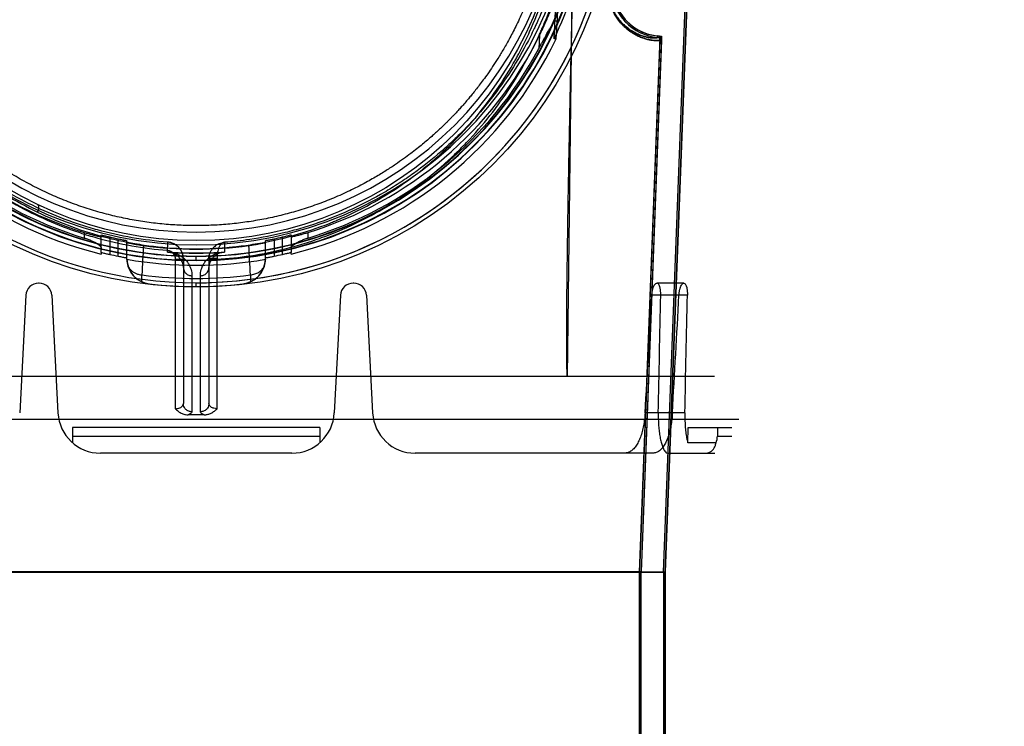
# Model space of a CAD drawing. Header units: millimetres. Extents: x 0 to 297, y 0 to 210.
# Tile 367 of 438: x 240.461 to 241.156, y 158.427 to 158.926. Entities that reach past the tile are written whole.
import ezdxf

# ---------------------------------------------------------------- set-up
doc = ezdxf.new("R2010")
doc.units = ezdxf.units.MM
doc.header["$LTSCALE"] = 16.335
doc.layers.get('0').update_dxf_attribs({"linetype": 'CONTINUOUS'})
for name, color, linetype in [('AXES_REF', 7, 'CONTINUOUS'), ('INTFCLR_1', 7, 'CONTINUOUS'), ('INTFCLR_144815', 7, 'CONTINUOUS'), ('INTFCLR_72935', 7, 'CONTINUOUS')]:
    doc.layers.add(name, color=color, linetype=linetype)

msp = doc.modelspace()

# ---------------------------------------------------------------- linework, layer by layer
at = {"color": 7, "linetype": 'Continuous'}
for radius in [5.8175, 5.817, 5.77975]:
    msp.add_circle((241.49791, 154.83398), radius, dxfattribs=at)
msp.add_arc((241.49791, 154.83398), 5.76, 278.277129, 261.722871, dxfattribs=at)
at = {"layer": 'AXES_REF', "color": 7, "linetype": 'Continuous'}
msp.add_arc((241.49791, 154.83398), 5.892, 113.082666, 66.917334, dxfattribs=at)
at = {"layer": 'AXES_REF', "color": 9, "linetype": 'Continuous'}
msp.add_arc((241.49791, 154.83398), 5.30671, 94.41181, 85.58819, dxfattribs=at)
at = {"layer": 'INTFCLR_1', "color": 6, "linetype": 'Continuous'}
for p, q in [((240.91562, 158.53599), (240.94676, 159.35108)), ((240.91667, 158.53597), (240.94781, 159.35102)), ((240.91301, 158.91161), (240.89867, 158.53631)), ((240.91407, 158.91157), (240.89973, 158.53629)), ((240.91301, 158.91161), (240.91301, 158.91168)), ((240.91667, 158.53597), (240.25481, 158.53597)), ((240.89973, 158.5363), (240.27175, 158.5363)), ((240.89867, 158.53631), (240.89867, 158.19542)), ((240.89973, 158.19542), (240.89973, 158.5363)), ((240.91562, 158.53598), (240.91562, 156.93397)), ((240.91667, 158.53597), (240.91667, 156.93397))]:
    msp.add_line(p, q, dxfattribs=at)
at = {"layer": 'INTFCLR_1', "color": 9, "linetype": 'Continuous'}
for p, q in [((240.91146, 158.91452), (240.91137, 158.91347)), ((240.91301, 158.91161), (240.91407, 158.91157))]:
    msp.add_line(p, q, dxfattribs=at)
msp.add_circle((240.58574, 159.02798), 0.258, dxfattribs=at)
at = {"layer": 'INTFCLR_1', "color": 6, "linetype": 'Continuous'}
for centre, radius, start, end in [((240.91447, 158.94902), 0.03569, 177.81203, 265.01982), ((240.91447, 158.94902), 0.03463, 177.81203, 265.01988), ((240.91121, 158.91168), 0.0018, 0, 85.01552), ((240.91121, 158.91168), 0.00286, 357.80946, 85.01552)]:
    msp.add_arc(centre, radius, start, end, dxfattribs=at)
at = {"layer": 'INTFCLR_1', "color": 9, "linetype": 'Continuous'}
for points, knots in [([(240.6977, 159.26636), (240.69577, 159.2673), (240.69187, 159.26914), (240.68395, 159.27263), (240.66977, 159.27825), (240.65303, 159.28345), (240.63801, 159.28686), (240.63037, 159.28829), (240.62595, 159.28902), (240.6149, 159.29072), (240.59596, 159.29247), (240.57358, 159.29219), (240.55911, 159.29086), (240.55243, 159.29003), (240.54798, 159.28941), (240.53594, 159.2875), (240.51663, 159.28314), (240.49793, 159.27683), (240.48687, 159.2723), (240.48289, 159.27058), (240.477, 159.26795), (240.46461, 159.26194), (240.44646, 159.25142), (240.42956, 159.23929), (240.41925, 159.23072), (240.41462, 159.22663), (240.41158, 159.22388), (240.40342, 159.21624), (240.39088, 159.20303), (240.37588, 159.18401), (240.36488, 159.16706), (240.35798, 159.15464), (240.35425, 159.14733), (240.34885, 159.13613), (240.34166, 159.11866), (240.33548, 159.0984), (240.33238, 159.08481), (240.33112, 159.07837), (240.33032, 159.07401), (240.32833, 159.06188), (240.32676, 159.0462), (240.32637, 159.0304), (240.32648, 159.02241), (240.32663, 159.01781), (240.32715, 159.00642), (240.32867, 158.99172), (240.33149, 158.97613), (240.33317, 158.96845), (240.33422, 158.96409), (240.33585, 158.95763), (240.33858, 158.94812), (240.34415, 158.93175), (240.35082, 158.91599), (240.35757, 158.90277), (240.36166, 158.89541), (240.36798, 158.88466), (240.37833, 158.8692), (240.39397, 158.85), (240.407, 158.83678), (240.41622, 158.82847), (240.42253, 158.82304), (240.43396, 158.81391), (240.45136, 158.80197), (240.4662, 158.79381), (240.47387, 158.79007)], [0, 0, 0, 0, 0.007849, 0.015756, 0.031597, 0.063481, 0.079626, 0.08777, 0.091863, 0.095966, 0.128601, 0.161144, 0.1775, 0.181606, 0.185715, 0.19389, 0.226106, 0.257861, 0.265773, 0.269729, 0.273679, 0.289316, 0.319969, 0.350132, 0.365145, 0.368898, 0.372652, 0.380132, 0.4097, 0.43901, 0.468442, 0.483336, 0.490852, 0.498397, 0.528733, 0.55969, 0.575573, 0.5796, 0.583649, 0.591766, 0.624461, 0.641049, 0.649425, 0.653635, 0.657838, 0.691042, 0.707462, 0.715648, 0.719738, 0.723825, 0.739972, 0.755825, 0.786932, 0.802323, 0.810003, 0.817649, 0.847851, 0.877797, 0.907903, 0.915501, 0.923101, 0.938303, 0.968875, 1, 1, 1, 1]), ([(240.47387, 158.79007), (240.48165, 158.78628), (240.49769, 158.77944), (240.51859, 158.77295), (240.53255, 158.76978), (240.53911, 158.76851), (240.54351, 158.76772), (240.55562, 158.76579), (240.57564, 158.76394), (240.59576, 158.7642), (240.60803, 158.76517), (240.61251, 158.76561), (240.61919, 158.76636), (240.63345, 158.76844), (240.65496, 158.77332), (240.67265, 158.77931), (240.68278, 158.7834), (240.68678, 158.78508), (240.69368, 158.78812), (240.70706, 158.79463), (240.72529, 158.80525), (240.74063, 158.8163), (240.74952, 158.82356), (240.7527, 158.82626), (240.7574, 158.83034), (240.76725, 158.83941), (240.78134, 158.85437), (240.79652, 158.87386), (240.80597, 158.88865), (240.81109, 158.89769), (240.81313, 158.90137), (240.81658, 158.90791), (240.82306, 158.92133), (240.82941, 158.9373), (240.83464, 158.95387), (240.83916, 158.97112), (240.84323, 158.99336), (240.84477, 159.01261), (240.84503, 159.02401), (240.84507, 159.0286), (240.845, 159.03658), (240.84425, 159.05231), (240.84233, 159.06787), (240.84008, 159.07989), (240.83919, 159.0842), (240.83779, 159.09058), (240.83543, 159.09997), (240.83173, 159.1122), (240.82613, 159.12796), (240.8203, 159.14129), (240.81469, 159.15233), (240.81081, 159.15955), (240.80365, 159.17181), (240.79229, 159.18853), (240.77688, 159.20725), (240.76404, 159.2202), (240.7557, 159.22768), (240.75258, 159.23038), (240.74785, 159.23437), (240.7373, 159.24276), (240.72003, 159.25457), (240.70531, 159.26266), (240.6977, 159.26636)], [0, 0, 0, 0, 0.031606, 0.063541, 0.079757, 0.083844, 0.087932, 0.096091, 0.128599, 0.161199, 0.16941, 0.173526, 0.177634, 0.193938, 0.226105, 0.258014, 0.262001, 0.265973, 0.273871, 0.289503, 0.320291, 0.350775, 0.358393, 0.362204, 0.366006, 0.381117, 0.411045, 0.440926, 0.47118, 0.475013, 0.478858, 0.486558, 0.501998, 0.53324, 0.549182, 0.565432, 0.598332, 0.631573, 0.635773, 0.63998, 0.648349, 0.664897, 0.697432, 0.705494, 0.709518, 0.713525, 0.729332, 0.744851, 0.760155, 0.790361, 0.797875, 0.805379, 0.820265, 0.849707, 0.879054, 0.908684, 0.916183, 0.91995, 0.923718, 0.938799, 0.96913, 1, 1, 1, 1]), ([(240.87591, 158.95049), (240.87588, 158.94956), (240.87588, 158.94773), (240.87606, 158.94502), (240.87642, 158.94243), (240.87694, 158.93996), (240.87757, 158.93766), (240.87852, 158.93487), (240.87988, 158.93176), (240.88147, 158.92896), (240.88279, 158.92697), (240.88406, 158.92523), (240.88538, 158.92364), (240.88674, 158.92219), (240.88859, 158.92035), (240.89133, 158.91806), (240.89499, 158.9157), (240.89789, 158.91424), (240.90005, 158.91336), (240.90195, 158.91268), (240.90412, 158.91205), (240.90647, 158.91156), (240.90847, 158.9113), (240.91036, 158.91117), (240.91183, 158.91122), (240.91272, 158.91137), (240.91301, 158.91152), (240.91301, 158.91161)], [0, 0, 0, 0, 0.046063, 0.090792, 0.134249, 0.175855, 0.215277, 0.252845, 0.321526, 0.383318, 0.412112, 0.439481, 0.490558, 0.514521, 0.537446, 0.61998, 0.690941, 0.752723, 0.780578, 0.806478, 0.852836, 0.892443, 0.925513, 0.952245, 0.986908, 0.995898, 1, 1, 1, 1]), ([(240.8761, 158.94902), (240.8761, 158.94776), (240.87621, 158.94566), (240.87661, 158.94279), (240.8771, 158.94044), (240.8777, 158.93823), (240.8786, 158.93557), (240.8799, 158.9326), (240.88141, 158.92993), (240.88266, 158.92804), (240.88387, 158.92637), (240.88642, 158.92329), (240.89003, 158.92002), (240.89426, 158.91729), (240.89701, 158.91591), (240.89906, 158.91507), (240.90087, 158.91442), (240.90293, 158.91383), (240.90517, 158.91337), (240.90704, 158.91313), (240.90892, 158.91301), (240.91006, 158.9131), (240.91136, 158.91322), (240.91137, 158.91347)], [0, 0, 0, 0, 0.067398, 0.112147, 0.154982, 0.195562, 0.234224, 0.30488, 0.368413, 0.398007, 0.426128, 0.478589, 0.611214, 0.683946, 0.747228, 0.775746, 0.802257, 0.849691, 0.890205, 0.924025, 0.951362, 0.986846, 1, 1, 1, 1]), ([(240.47387, 158.79007), (240.47432, 158.79117), (240.47485, 158.79262), (240.47492, 158.79499), (240.47438, 158.79525)], [0, 0, 0, 0, 0.664388, 1, 1, 1, 1])]:
    msp.add_open_spline(points, degree=3, knots=knots, dxfattribs=at)
at = {"layer": 'INTFCLR_144815', "color": 9, "linetype": 'Continuous'}
for p, q in [((240.84779, 158.67398), (240.85196, 159.01164)), ((240.84049, 158.92327), (240.84181, 158.94903)), ((240.82804, 158.91485), (240.82757, 158.90561)), ((240.50677, 158.77578), (240.50677, 158.77183)), ((240.51877, 158.76156), (240.51877, 158.77393)), ((240.52477, 158.77256), (240.52477, 158.76026)), ((240.64671, 158.76026), (240.64671, 158.77256)), ((240.65271, 158.77393), (240.65271, 158.76156)), ((240.66471, 158.77183), (240.66471, 158.77578)), ((240.53077, 158.75899), (240.53077, 158.77124)), ((240.53677, 158.75659), (240.53677, 158.76995)), ((240.56563, 158.76194), (240.56565, 158.76893)), ((240.60584, 158.76882), (240.60586, 158.76194)), ((240.63471, 158.75659), (240.63471, 158.76995)), ((240.64071, 158.77124), (240.64071, 158.75899)), ((240.58574, 158.75612), (240.58574, 158.75907)), ((240.57097, 158.75717), (240.57097, 158.65135)), ((240.57674, 158.75696), (240.57674, 158.65494)), ((240.59474, 158.75696), (240.59474, 158.65494)), ((240.60051, 158.7569), (240.59474, 158.75669)), ((240.6005, 158.75744), (240.60051, 158.7569)), ((240.60051, 158.65135), (240.60051, 158.7569)), ((240.54749, 158.74087), (240.54746, 158.74578)), ((240.58274, 158.74522), (240.58274, 158.64916)), ((240.58874, 158.64916), (240.58874, 158.74522)), ((240.62402, 158.74578), (240.624, 158.74087)), ((240.55287, 158.73941), (240.55283, 158.73942)), ((240.58574, 158.73726), (240.58574, 158.74021)), ((240.61866, 158.73942), (240.61862, 158.73941)), ((240.92993, 158.73998), (240.91084, 158.73998)), ((240.93239, 158.73145), (240.90731, 158.73145)), ((240.93062, 158.64841), (240.90254, 158.64841)), ((240.4985, 158.63198), (240.67299, 158.63198)), ((240.95354, 158.63198), (240.96374, 158.63198)), ((240.65327, 158.61998), (240.51821, 158.61998)), ((240.90804, 158.61998), (240.88794, 158.61998)), ((240.91835, 158.61998), (240.95174, 158.61998))]:
    msp.add_line(p, q, dxfattribs=at)
at = {"layer": 'INTFCLR_144815', "color": 6, "linetype": 'Continuous'}
for p, q in [((240.83831, 158.91235), (240.84017, 158.94875)), ((240.8397, 158.91235), (240.84049, 158.92329)), ((240.8397, 158.91235), (240.83831, 158.91235)), ((240.51877, 158.76156), (240.51877, 158.76048)), ((240.56563, 158.76194), (240.56695, 158.76177)), ((240.5676, 158.76163), (240.57073, 158.76119)), ((240.60076, 158.76119), (240.57073, 158.76119)), ((240.60076, 158.76119), (240.60389, 158.76163)), ((240.60389, 158.76163), (240.6052, 158.76187)), ((240.65271, 158.76048), (240.65271, 158.76156)), ((240.53677, 158.75659), (240.53683, 158.75655)), ((240.53683, 158.75655), (240.53687, 158.75682)), ((240.63461, 158.75682), (240.63466, 158.75655)), ((240.63466, 158.75655), (240.63471, 158.75659)), ((240.47491, 158.73998), (240.47457, 158.73998)), ((240.69691, 158.73998), (240.69657, 158.73998)), ((240.46559, 158.73145), (240.46123, 158.64841)), ((240.4839, 158.73145), (240.48825, 158.64841)), ((240.68759, 158.73145), (240.68323, 158.64841)), ((240.7059, 158.73145), (240.71025, 158.64841)), ((240.95162, 158.67398), (240.21986, 158.67398)), ((240.20288, 158.64398), (240.96861, 158.64398)), ((240.4985, 158.63798), (240.4985, 158.62736)), ((240.67299, 158.63798), (240.4985, 158.63798)), ((240.67299, 158.63798), (240.67299, 158.62736)), ((240.9326, 158.62736), (240.93298, 158.63798)), ((240.93298, 158.63798), (240.96374, 158.63798)), ((240.95354, 158.63798), (240.95354, 158.63198)), ((240.95259, 158.62736), (240.9326, 158.62736)), ((240.88794, 158.61998), (240.74021, 158.61998))]:
    msp.add_line(p, q, dxfattribs=at)
at = {"layer": 'INTFCLR_144815', "color": 7, "linetype": 'Continuous'}
msp.add_line((240.57097, 158.75717), (240.57674, 158.75696), dxfattribs=at)
at = {"layer": 'INTFCLR_144815', "color": 9, "linetype": 'Continuous'}
msp.add_circle((240.58574, 159.03398), 0.29672, dxfattribs=at)
for centre, radius, start, end in [((240.58574, 159.03393), 0.29372, 179.98979, 0.01021), ((240.58574, 159.03412), 0.27825, 180.02823, 359.97177), ((240.58574, 159.03395), 0.27783, 179.99334, 270), ((240.58574, 159.03406), 0.27525, 180.01764, 359.98236), ((240.58574, 159.03389), 0.27483, 179.98235, 270), ((240.58574, 159.03393), 0.29372, 270, 0.01021), ((240.58574, 159.03395), 0.27783, 270, 0.00666), ((240.58574, 159.03389), 0.27483, 270, 0.01765), ((244.93518, 158.52773), 4.39313, 176.8837, 177.15494), ((236.2169, 158.52673), 4.41256, 2.84546, 3.11551), ((240.58574, 159.03398), 0.29073, 262.43413, 277.56587)]:
    msp.add_arc(centre, radius, start, end, dxfattribs=at)
at = {"layer": 'INTFCLR_144815', "color": 6, "linetype": 'Continuous'}
for centre, radius, start, end in [((240.58574, 159.03398), 0.267, 180.05101, 359.94899), ((240.58574, 159.03398), 0.258, 180, 360), ((240.58574, 159.03398), 0.28032, 334.28664, 348.71221), ((240.58574, 159.03398), 0.28158, 205.59168, 256.24143), ((240.58574, 159.03398), 0.27, 206.18132, 252.99369), ((240.58574, 159.03398), 0.28158, 283.75857, 334.40832), ((240.58574, 159.03398), 0.27, 287.00631, 333.81868), ((240.58574, 159.03398), 0.27378, 207.96066, 253.23575), ((240.58574, 159.03398), 0.27378, 286.76425, 332.03934), ((240.58574, 159.03398), 0.26843, 256.87173, 258.1834), ((240.58574, 159.03398), 0.26843, 281.8166, 283.12827), ((240.58574, 159.03398), 0.27, 262.08132, 277.91868), ((240.58574, 159.03398), 0.28043, 257.4429, 258.69588), ((240.58574, 159.03398), 0.27278, 265.77113, 274.22887), ((240.58574, 159.03398), 0.28043, 281.30412, 282.5571), ((240.55486, 158.75732), 0.01805, 182.4513, 197.10065), ((240.55486, 158.7573), 0.01799, 181.5089, 263.63513), ((240.58574, 159.03398), 0.28143, 260, 280), ((240.55481, 158.75731), 0.018, 197.11976, 245.99332), ((240.61662, 158.7573), 0.01799, 276.36485, 358.49108), ((240.61668, 158.75731), 0.018, 294.00664, 342.88028), ((240.61663, 158.75732), 0.01805, 342.89847, 357.54875), ((240.47457, 158.73098), 0.009, 90, 177), ((240.47491, 158.73098), 0.009, 3, 90), ((240.55483, 158.75735), 0.01804, 245.9726, 263.61558), ((240.58574, 159.03398), 0.29639, 263.62775, 276.37225), ((240.61665, 158.75734), 0.01804, 276.38097, 294.03088), ((240.69657, 158.73098), 0.009, 90, 177), ((240.69691, 158.73098), 0.009, 3, 90), ((240.51821, 158.64998), 0.03, 183, 270), ((240.65327, 158.64998), 0.03, 270, 357), ((240.74021, 158.64998), 0.03, 183, 270), ((240.94181, 158.63198), 0.01172, 336.8007, 359.97419)]:
    msp.add_arc(centre, radius, start, end, dxfattribs=at)
at = {"layer": 'INTFCLR_144815', "color": 7, "linetype": 'Continuous'}
msp.add_arc((240.56474, 158.75696), 0.012, 0.01442, 85.65048, dxfattribs=at)
at = {"layer": 'INTFCLR_144815', "color": 6, "linetype": 'Continuous'}
for centre, major_axis, ratio, start_param, end_param in [((240.58574, 170.70496), (0, 14.52851), 0.039078, -2.549643, -2.539476), ((240.58574, 163.08633), (0, 9.45201), 0.039078, -2.059545, -2.04962), ((240.58574, 171.11682), (0, 15.14662), 0.039078, -2.537787, -2.528198), ((240.58574, 163.49818), (0, 10.07011), 0.039078, -2.073277, -2.063892), ((240.58574, 158.54119), (0.37926, 0), 0.2791, 1.555802, 1.58579)]:
    msp.add_ellipse(centre, major_axis=major_axis, ratio=ratio, start_param=start_param, end_param=end_param, dxfattribs=at)
for points, knots in [([(240.58574, 158.78057), (240.58373, 158.78057), (240.57971, 158.78062), (240.57367, 158.78083), (240.56763, 158.7812), (240.56159, 158.78171), (240.55556, 158.78237), (240.54953, 158.78317), (240.54349, 158.78413), (240.53747, 158.78524), (240.53144, 158.7865), (240.52542, 158.78791), (240.51941, 158.78948), (240.5134, 158.79121), (240.5074, 158.7931), (240.50142, 158.79515), (240.49545, 158.79737), (240.48949, 158.79976), (240.48356, 158.80231), (240.47765, 158.80504), (240.47176, 158.80795), (240.46591, 158.81103), (240.46009, 158.81429), (240.45432, 158.81774), (240.4486, 158.82136), (240.44293, 158.82517), (240.43733, 158.82916), (240.4318, 158.83334), (240.42636, 158.83769), (240.421, 158.84222), (240.41575, 158.84692), (240.4106, 158.85178), (240.40559, 158.85681), (240.4007, 158.86198), (240.39596, 158.86729), (240.39138, 158.87273), (240.38695, 158.87828), (240.38271, 158.88394), (240.37864, 158.88968), (240.37476, 158.89549), (240.37108, 158.90135), (240.36758, 158.90725), (240.36429, 158.91319), (240.36119, 158.91913), (240.35829, 158.92507), (240.35558, 158.931), (240.35305, 158.93692), (240.35071, 158.94281), (240.34855, 158.94868), (240.34655, 158.95452), (240.34472, 158.96034), (240.34305, 158.96613), (240.34153, 158.97189), (240.34016, 158.97763), (240.33894, 158.98334), (240.33785, 158.98902), (240.3369, 158.99468), (240.33608, 159.00032), (240.3354, 159.00594), (240.33484, 159.01156), (240.3344, 159.01716), (240.33409, 159.02277), (240.3339, 159.02837), (240.33385, 159.03211), (240.33385, 159.03398)], [0, 0, 0, 0, 0.015212, 0.030431, 0.045667, 0.060928, 0.076222, 0.091556, 0.10694, 0.12238, 0.137885, 0.153462, 0.16912, 0.184865, 0.200705, 0.216645, 0.232694, 0.248855, 0.265137, 0.281542, 0.298076, 0.314741, 0.33154, 0.348474, 0.365542, 0.382744, 0.400075, 0.41753, 0.4351, 0.452774, 0.470541, 0.488383, 0.506283, 0.524217, 0.542164, 0.560097, 0.577989, 0.595814, 0.613542, 0.631149, 0.648609, 0.665902, 0.683005, 0.699898, 0.716561, 0.732992, 0.74919, 0.765164, 0.780921, 0.796475, 0.811835, 0.827015, 0.842026, 0.85688, 0.871586, 0.88616, 0.900615, 0.914969, 0.929241, 0.943448, 0.957609, 0.971743, 0.985867, 1, 1, 1, 1]), ([(240.83763, 159.03398), (240.83763, 159.0303), (240.83747, 159.02292), (240.83674, 159.01187), (240.83553, 159.0008), (240.83382, 158.9897), (240.83159, 158.97852), (240.82881, 158.96725), (240.82545, 158.95588), (240.82146, 158.94442), (240.81693, 158.93317), (240.81213, 158.92271), (240.8074, 158.91349), (240.80298, 158.90563), (240.79889, 158.89889), (240.79513, 158.89307), (240.79168, 158.88801), (240.78852, 158.88361), (240.78565, 158.87978), (240.78305, 158.87643), (240.78068, 158.87347), (240.77835, 158.87065), (240.77596, 158.86783), (240.77354, 158.86506), (240.77126, 158.86253), (240.76922, 158.86033), (240.7674, 158.8584), (240.76577, 158.85672), (240.76425, 158.85517), (240.76271, 158.85362), (240.76101, 158.85194), (240.75911, 158.85011), (240.75697, 158.84809), (240.75457, 158.84588), (240.75186, 158.84345), (240.7488, 158.84079), (240.74535, 158.83789), (240.74145, 158.83474), (240.73702, 158.83131), (240.73198, 158.82759), (240.7262, 158.82355), (240.71953, 158.81919), (240.71183, 158.81451), (240.70287, 158.80952), (240.69256, 158.80435), (240.68123, 158.79935), (240.66941, 158.79483), (240.65751, 158.79096), (240.64557, 158.78771), (240.63362, 158.78508), (240.62163, 158.78305), (240.60965, 158.78161), (240.59769, 158.78076), (240.58972, 158.78057), (240.58574, 158.78057)], [0, 0, 0, 0, 0.027843, 0.055729, 0.0837, 0.111979, 0.140633, 0.169847, 0.199686, 0.230233, 0.261559, 0.291326, 0.317258, 0.339821, 0.35948, 0.37686, 0.392208, 0.405789, 0.417775, 0.428414, 0.437851, 0.446463, 0.456046, 0.465752, 0.474299, 0.481796, 0.488459, 0.494325, 0.499472, 0.504892, 0.510881, 0.517494, 0.524864, 0.533084, 0.542211, 0.552379, 0.563667, 0.576283, 0.590323, 0.605983, 0.623666, 0.643617, 0.666177, 0.691756, 0.721164, 0.753357, 0.785315, 0.816822, 0.847918, 0.878785, 0.909337, 0.939773, 0.969957, 1, 1, 1, 1]), ([(240.82804, 158.91485), (240.82846, 158.9157), (240.82924, 158.91731), (240.83032, 158.91961), (240.83127, 158.92167), (240.83212, 158.92356), (240.83294, 158.92542), (240.83375, 158.92729), (240.83452, 158.92912), (240.83521, 158.93078), (240.83581, 158.93225), (240.83635, 158.93362), (240.8369, 158.93501), (240.83748, 158.93652), (240.83811, 158.93819), (240.83875, 158.93992), (240.83934, 158.94158), (240.83987, 158.94306), (240.84029, 158.94431), (240.84082, 158.94573), (240.84092, 158.94691), (240.84244, 158.94914), (240.84181, 158.94903)], [0, 0, 0, 0, 0.076859, 0.145573, 0.20684, 0.261666, 0.31377, 0.372099, 0.427256, 0.475615, 0.518212, 0.556115, 0.595843, 0.639659, 0.688159, 0.741064, 0.789539, 0.831449, 0.867797, 0.899199, 0.947979, 1, 1, 1, 1]), ([(240.85119, 158.94568), (240.85099, 158.93775), (240.85062, 158.92262), (240.85012, 158.90092), (240.84968, 158.88114), (240.8493, 158.86309), (240.84897, 158.8466), (240.84867, 158.83153), (240.84841, 158.81774), (240.84819, 158.80512), (240.84799, 158.79356), (240.84782, 158.78295), (240.84768, 158.77323), (240.84755, 158.7643), (240.84744, 158.7561), (240.84735, 158.74857), (240.84727, 158.74165), (240.8472, 158.73529), (240.84714, 158.72944), (240.8471, 158.72406), (240.84706, 158.7191), (240.84704, 158.71455), (240.84702, 158.71035), (240.847, 158.70649), (240.847, 158.70293), (240.847, 158.69966), (240.847, 158.69665), (240.84701, 158.69387), (240.84702, 158.69132), (240.84704, 158.68897), (240.84706, 158.68682), (240.84709, 158.68483), (240.84712, 158.68302), (240.84715, 158.68135), (240.84719, 158.67982), (240.84723, 158.67843), (240.84728, 158.67715), (240.84734, 158.67568), (240.84741, 158.67464), (240.84747, 158.67398)], [0, 0, 0, 0, 0.087498, 0.167107, 0.239667, 0.305894, 0.366397, 0.421709, 0.472313, 0.518644, 0.561091, 0.600003, 0.635705, 0.668468, 0.698555, 0.726201, 0.75161, 0.774965, 0.796442, 0.816205, 0.83439, 0.851126, 0.866531, 0.880711, 0.893764, 0.905782, 0.916846, 0.92703, 0.936401, 0.94502, 0.952943, 0.96022, 0.966899, 0.973022, 0.97863, 0.983757, 0.988433, 0.992684, 1, 1, 1, 1]), ([(240.82757, 158.90561), (240.82795, 158.90633), (240.8287, 158.90774), (240.82981, 158.90981), (240.83088, 158.91178), (240.83189, 158.91362), (240.83282, 158.9153), (240.83367, 158.91682), (240.83445, 158.91816), (240.83514, 158.91934), (240.8359, 158.92061), (240.83671, 158.92187), (240.83758, 158.92321), (240.83843, 158.9242), (240.83912, 158.9253), (240.84091, 158.92515), (240.84053, 158.92385), (240.84049, 158.92327)], [0, 0, 0, 0, 0.094939, 0.18732, 0.275232, 0.357228, 0.432399, 0.50026, 0.560647, 0.613705, 0.659919, 0.734407, 0.789247, 0.845389, 0.889239, 0.932955, 1, 1, 1, 1]), ([(240.50677, 158.77578), (240.50723, 158.77564), (240.50814, 158.77537), (240.50949, 158.77497), (240.5108, 158.7746), (240.51205, 158.77425), (240.51323, 158.77393), (240.5146, 158.77358), (240.51616, 158.7731), (240.51732, 158.77309), (240.51877, 158.77224), (240.51877, 158.77263)], [0, 0, 0, 0, 0.11577, 0.229644, 0.339893, 0.444917, 0.543679, 0.634699, 0.790614, 0.906055, 1, 1, 1, 1]), ([(240.51877, 158.77393), (240.51877, 158.77434), (240.52012, 158.7735), (240.52111, 158.77348), (240.5228, 158.773), (240.524, 158.77275), (240.52477, 158.77256)], [0, 0, 0, 0, 0.200209, 0.383207, 0.610538, 1, 1, 1, 1]), ([(240.64671, 158.77256), (240.64724, 158.77269), (240.64823, 158.7729), (240.64973, 158.77332), (240.65096, 158.77338), (240.65271, 158.77451), (240.65271, 158.77393)], [0, 0, 0, 0, 0.263378, 0.507634, 0.714909, 1, 1, 1, 1]), ([(240.65271, 158.77263), (240.65271, 158.77224), (240.65418, 158.7731), (240.65534, 158.7731), (240.6569, 158.77359), (240.65826, 158.77393), (240.65944, 158.77425), (240.66069, 158.7746), (240.662, 158.77497), (240.66334, 158.77537), (240.66425, 158.77564), (240.66471, 158.77578)], [0, 0, 0, 0, 0.094652, 0.210364, 0.366208, 0.457033, 0.555572, 0.660385, 0.770398, 0.884096, 1, 1, 1, 1]), ([(240.50677, 158.77183), (240.50721, 158.7717), (240.50809, 158.77142), (240.50938, 158.77097), (240.51065, 158.77048), (240.51189, 158.76996), (240.51307, 158.76942), (240.51418, 158.76886), (240.51519, 158.76829), (240.51635, 158.76756), (240.51772, 158.76652), (240.51877, 158.76528), (240.51877, 158.76449)], [0, 0, 0, 0, 0.094712, 0.189576, 0.284245, 0.37699, 0.466944, 0.552883, 0.633671, 0.708398, 0.836292, 1, 1, 1, 1]), ([(240.53077, 158.77124), (240.5313, 158.77113), (240.53229, 158.77091), (240.53378, 158.77066), (240.53502, 158.77017), (240.53677, 158.77054), (240.53677, 158.76995)], [0, 0, 0, 0, 0.261033, 0.503362, 0.710008, 1, 1, 1, 1]), ([(240.53677, 158.76867), (240.53677, 158.76827), (240.53821, 158.76849), (240.53939, 158.76799), (240.54092, 158.76778), (240.54227, 158.76753), (240.54342, 158.76734), (240.54464, 158.76713), (240.54591, 158.76694), (240.54722, 158.76674), (240.5481, 158.76661), (240.54855, 158.76655)], [0, 0, 0, 0, 0.099657, 0.218186, 0.375874, 0.467045, 0.565104, 0.668813, 0.776821, 0.887679, 1, 1, 1, 1]), ([(240.62294, 158.76655), (240.62338, 158.76661), (240.62427, 158.76674), (240.62557, 158.76694), (240.62685, 158.76714), (240.62807, 158.76734), (240.62922, 158.76753), (240.63057, 158.76778), (240.63211, 158.76799), (240.63328, 158.76849), (240.63471, 158.76827), (240.63471, 158.76867)], [0, 0, 0, 0, 0.112443, 0.223469, 0.331581, 0.435316, 0.53342, 0.624661, 0.782373, 0.900771, 1, 1, 1, 1]), ([(240.63471, 158.76995), (240.63471, 158.77037), (240.63606, 158.77011), (240.63707, 158.77053), (240.63874, 158.7708), (240.63994, 158.77108), (240.64071, 158.77124)], [0, 0, 0, 0, 0.204754, 0.388126, 0.614271, 1, 1, 1, 1]), ([(240.65271, 158.76449), (240.65271, 158.76495), (240.65313, 158.76576), (240.65404, 158.7667), (240.65501, 158.76746), (240.65604, 158.76814), (240.65707, 158.76873), (240.6582, 158.76932), (240.65941, 158.76988), (240.66068, 158.77042), (240.66201, 158.77093), (240.66335, 158.77141), (240.66426, 158.77169), (240.66471, 158.77183)], [0, 0, 0, 0, 0.094466, 0.174116, 0.272272, 0.347378, 0.429333, 0.517147, 0.609649, 0.705552, 0.803489, 0.902084, 1, 1, 1, 1]), ([(240.51877, 158.76156), (240.51877, 158.76197), (240.52012, 158.76114), (240.52112, 158.76113), (240.5228, 158.76067), (240.524, 158.76043), (240.52477, 158.76026)], [0, 0, 0, 0, 0.200722, 0.383849, 0.611086, 1, 1, 1, 1]), ([(240.53077, 158.75899), (240.5313, 158.75888), (240.53229, 158.75867), (240.53378, 158.75844), (240.53502, 158.75796), (240.53677, 158.75834), (240.53677, 158.75775)], [0, 0, 0, 0, 0.260795, 0.50301, 0.709689, 1, 1, 1, 1]), ([(240.63471, 158.75775), (240.63471, 158.75817), (240.63606, 158.7579), (240.63707, 158.75832), (240.63874, 158.75857), (240.63994, 158.75884), (240.64071, 158.75899)], [0, 0, 0, 0, 0.20499, 0.388468, 0.614603, 1, 1, 1, 1]), ([(240.64671, 158.76026), (240.64724, 158.76037), (240.64823, 158.76058), (240.64973, 158.76098), (240.65096, 158.76103), (240.65271, 158.76214), (240.65271, 158.76156)], [0, 0, 0, 0, 0.263032, 0.507053, 0.71431, 1, 1, 1, 1]), ([(240.90731, 158.73145), (240.90733, 158.73175), (240.90737, 158.73236), (240.90748, 158.73325), (240.90761, 158.73413), (240.90778, 158.73497), (240.90798, 158.73578), (240.9082, 158.73655), (240.90852, 158.73745), (240.90897, 158.7384), (240.90964, 158.73943), (240.91038, 158.73998), (240.91084, 158.73998)], [0, 0, 0, 0, 0.094519, 0.187338, 0.278998, 0.368146, 0.454056, 0.536212, 0.614071, 0.751931, 0.858216, 1, 1, 1, 1]), ([(240.91357, 158.73145), (240.91358, 158.73177), (240.91358, 158.73239), (240.91355, 158.73332), (240.91349, 158.73423), (240.9134, 158.7351), (240.91328, 158.73593), (240.91313, 158.7367), (240.9129, 158.73761), (240.91255, 158.73856), (240.91199, 158.73954), (240.91132, 158.73998), (240.91096, 158.73998)], [0, 0, 0, 0, 0.100686, 0.199806, 0.296457, 0.389525, 0.478301, 0.562047, 0.639974, 0.776078, 0.883742, 1, 1, 1, 1]), ([(240.92647, 158.73145), (240.92649, 158.73176), (240.92653, 158.73237), (240.92663, 158.73327), (240.92676, 158.73415), (240.92693, 158.735), (240.92712, 158.73582), (240.92733, 158.73658), (240.92764, 158.73749), (240.92806, 158.73843), (240.92869, 158.73943), (240.92938, 158.73998), (240.92982, 158.73998)], [0, 0, 0, 0, 0.096387, 0.191001, 0.284272, 0.374843, 0.461917, 0.544925, 0.623251, 0.761018, 0.863441, 1, 1, 1, 1]), ([(240.92993, 158.73998), (240.93028, 158.73998), (240.93092, 158.73953), (240.93144, 158.73856), (240.93176, 158.7376), (240.93198, 158.7367), (240.93212, 158.73592), (240.93223, 158.73509), (240.93232, 158.73422), (240.93237, 158.73332), (240.9324, 158.73239), (240.93239, 158.73176), (240.93239, 158.73145)], [0, 0, 0, 0, 0.111738, 0.218505, 0.355145, 0.433687, 0.518193, 0.607838, 0.701792, 0.799179, 0.898868, 1, 1, 1, 1]), ([(240.57097, 158.65135), (240.57123, 158.6511), (240.57195, 158.65043), (240.57311, 158.64947), (240.57448, 158.64858), (240.57577, 158.64792), (240.57704, 158.64746), (240.57845, 158.64712), (240.57947, 158.64703), (240.58006, 158.64703)], [0, 0, 0, 0, 0.105508, 0.284661, 0.438006, 0.577277, 0.706392, 0.828374, 1, 1, 1, 1]), ([(240.59143, 158.64703), (240.59178, 158.64703), (240.5925, 158.64706), (240.59358, 158.64724), (240.59468, 158.64754), (240.5958, 158.64797), (240.59694, 158.64854), (240.5981, 158.64928), (240.59931, 158.65022), (240.6001, 158.65095), (240.60051, 158.65135)], [0, 0, 0, 0, 0.102635, 0.207436, 0.318189, 0.433637, 0.556034, 0.686701, 0.833208, 1, 1, 1, 1]), ([(240.90254, 158.64841), (240.90249, 158.64764), (240.90238, 158.64612), (240.90214, 158.64385), (240.90184, 158.64162), (240.90147, 158.63942), (240.90103, 158.63729), (240.90052, 158.63522), (240.89994, 158.63324), (240.8993, 158.63134), (240.89858, 158.62955), (240.8978, 158.62787), (240.89695, 158.62632), (240.89604, 158.62492), (240.89506, 158.62366), (240.89401, 158.62256), (240.8929, 158.62164), (240.89173, 158.62091), (240.89051, 158.62038), (240.88924, 158.62005), (240.88838, 158.61998), (240.88794, 158.61998)], [0, 0, 0, 0, 0.06661, 0.132711, 0.19824, 0.262977, 0.326101, 0.387982, 0.44796, 0.505979, 0.562102, 0.615508, 0.666833, 0.71539, 0.761566, 0.805358, 0.846867, 0.886652, 0.924856, 0.962476, 1, 1, 1, 1]), ([(240.92181, 158.64841), (240.92177, 158.64763), (240.92166, 158.64608), (240.92143, 158.64378), (240.92113, 158.64151), (240.92077, 158.6393), (240.92034, 158.63715), (240.91985, 158.63508), (240.9193, 158.63309), (240.91868, 158.6312), (240.91801, 158.62944), (240.91727, 158.62778), (240.91647, 158.62625), (240.9156, 158.62485), (240.91468, 158.62361), (240.9137, 158.62252), (240.91265, 158.62161), (240.91156, 158.62089), (240.91041, 158.62036), (240.90924, 158.62005), (240.90844, 158.61998), (240.90804, 158.61998)], [0, 0, 0, 0, 0.068908, 0.137058, 0.204518, 0.27085, 0.334779, 0.397616, 0.459127, 0.517438, 0.572505, 0.625918, 0.677609, 0.725149, 0.770874, 0.813793, 0.854336, 0.8929, 0.929663, 0.964746, 1, 1, 1, 1]), ([(240.91187, 158.64841), (240.91185, 158.64763), (240.91184, 158.64609), (240.91187, 158.64381), (240.91195, 158.64156), (240.91209, 158.63936), (240.91228, 158.63723), (240.91251, 158.63517), (240.91278, 158.63319), (240.9131, 158.6313), (240.91346, 158.62952), (240.91386, 158.62786), (240.91428, 158.62633), (240.91472, 158.62495), (240.91517, 158.62376), (240.9156, 158.6228), (240.91612, 158.62183), (240.91682, 158.62074), (240.91776, 158.61998), (240.91835, 158.61998)], [0, 0, 0, 0, 0.077279, 0.153213, 0.228108, 0.301415, 0.372226, 0.441241, 0.507787, 0.571481, 0.632134, 0.688999, 0.741498, 0.790036, 0.833117, 0.868072, 0.895606, 0.94153, 1, 1, 1, 1]), ([(240.93062, 158.64841), (240.93061, 158.64762), (240.93059, 158.64604), (240.93062, 158.6437), (240.9307, 158.64139), (240.93083, 158.63913), (240.93102, 158.63694), (240.93125, 158.63482), (240.93152, 158.6328), (240.93184, 158.63088), (240.93219, 158.62908), (240.93246, 158.62792), (240.9326, 158.62736)], [0, 0, 0, 0, 0.111971, 0.222747, 0.331945, 0.438969, 0.542937, 0.643664, 0.740168, 0.832078, 0.91891, 1, 1, 1, 1]), ([(240.94546, 158.61998), (240.94576, 158.61998), (240.94634, 158.62002), (240.94721, 158.62021), (240.94809, 158.62054), (240.94902, 158.62106), (240.94992, 158.6218), (240.95073, 158.6227), (240.95141, 158.62375), (240.95195, 158.62489), (240.95235, 158.6261), (240.95252, 158.62694), (240.95259, 158.62736)], [0, 0, 0, 0, 0.081313, 0.15473, 0.237219, 0.333868, 0.438394, 0.546741, 0.658619, 0.770417, 0.88402, 1, 1, 1, 1])]:
    msp.add_open_spline(points, degree=3, knots=knots, dxfattribs=at)
at = {"layer": 'INTFCLR_144815', "color": 9, "linetype": 'Continuous'}
for points, knots in [([(240.31967, 159.02819), (240.31987, 159.01959), (240.32105, 159.00252), (240.32515, 158.97727), (240.32992, 158.95879), (240.33378, 158.94673), (240.33652, 158.93881), (240.34171, 158.9253), (240.35035, 158.90666), (240.35956, 158.8907), (240.36625, 158.88049), (240.37083, 158.87382), (240.37918, 158.8625), (240.39215, 158.84717), (240.40643, 158.83305), (240.41709, 158.82386), (240.42339, 158.81879), (240.43299, 158.81141), (240.44803, 158.80116), (240.46934, 158.78933), (240.48808, 158.78109), (240.5017, 158.77621), (240.50967, 158.77368), (240.52177, 158.77015), (240.5403, 158.76594), (240.55706, 158.76381), (240.56551, 158.76315)], [0, 0, 0, 0, 0.065113, 0.129395, 0.193439, 0.209443, 0.225338, 0.256842, 0.319031, 0.380741, 0.396155, 0.411501, 0.442018, 0.50265, 0.563324, 0.593891, 0.609235, 0.624547, 0.685602, 0.746842, 0.808889, 0.840435, 0.856339, 0.872234, 0.935843, 1, 1, 1, 1]), ([(240.56565, 158.76893), (240.55726, 158.76957), (240.54062, 158.77165), (240.52222, 158.77577), (240.5102, 158.77922), (240.50229, 158.7817), (240.48877, 158.78646), (240.47016, 158.79452), (240.44901, 158.80609), (240.43407, 158.81612), (240.42453, 158.82334), (240.41828, 158.8283), (240.40771, 158.83729), (240.39353, 158.85109), (240.38066, 158.86608), (240.37237, 158.87716), (240.36782, 158.88368), (240.36119, 158.89367), (240.35206, 158.90926), (240.34348, 158.9275), (240.33833, 158.94072), (240.33562, 158.94846), (240.33179, 158.96025), (240.32706, 158.97832), (240.323, 159.00301), (240.32183, 159.01971), (240.32164, 159.02811)], [0, 0, 0, 0, 0.064671, 0.128756, 0.144762, 0.160775, 0.192524, 0.254924, 0.31644, 0.377694, 0.393042, 0.408418, 0.439031, 0.499732, 0.560307, 0.590764, 0.606072, 0.621444, 0.682935, 0.744836, 0.776171, 0.791975, 0.807884, 0.871519, 0.935357, 1, 1, 1, 1]), ([(240.60051, 158.7569), (240.60838, 158.75735), (240.62485, 158.75905), (240.64533, 158.76317), (240.65887, 158.76697), (240.66506, 158.76892), (240.66918, 158.77027), (240.68031, 158.77415), (240.69802, 158.78158), (240.71673, 158.79166), (240.72923, 158.79959), (240.7362, 158.80437), (240.74643, 158.81175), (240.75783, 158.82104), (240.76854, 158.83108), (240.77445, 158.83702), (240.78311, 158.84613), (240.7953, 158.86053), (240.80979, 158.88119), (240.82034, 158.89954), (240.82641, 158.912), (240.82907, 158.9179), (240.83082, 158.92187), (240.83544, 158.93292), (240.842, 158.95155), (240.84684, 158.97078), (240.84914, 158.98278), (240.84991, 158.98721), (240.85098, 158.9939), (240.85277, 159.00751), (240.85359, 159.0201), (240.85377, 159.02819)], [0, 0, 0, 0, 0.057996, 0.121608, 0.153441, 0.161416, 0.169398, 0.185308, 0.24818, 0.310397, 0.341479, 0.357042, 0.372565, 0.434281, 0.465088, 0.480517, 0.495973, 0.557543, 0.619112, 0.681404, 0.713073, 0.721053, 0.729034, 0.745001, 0.809116, 0.874184, 0.890692, 0.89899, 0.907315, 0.940505, 1, 1, 1, 1]), ([(240.84989, 159.02811), (240.84971, 159.02035), (240.84892, 159.00828), (240.84716, 158.99524), (240.84611, 158.98885), (240.84535, 158.9846), (240.8431, 158.97312), (240.83834, 158.95471), (240.83188, 158.93689), (240.82734, 158.92634), (240.82563, 158.92254), (240.823, 158.91689), (240.81702, 158.90496), (240.80663, 158.88738), (240.79236, 158.86762), (240.78036, 158.85385), (240.77184, 158.84515), (240.76601, 158.83946), (240.75544, 158.82984), (240.74421, 158.82095), (240.73413, 158.8139), (240.72726, 158.80932), (240.71493, 158.80172), (240.69646, 158.79207), (240.67902, 158.78497), (240.66805, 158.78126), (240.66399, 158.77997), (240.65787, 158.7781), (240.64451, 158.77446), (240.62612, 158.77087), (240.61175, 158.76928), (240.60584, 158.76882)], [0, 0, 0, 0, 0.059644, 0.092824, 0.101149, 0.109448, 0.12596, 0.191091, 0.255366, 0.271391, 0.279405, 0.287419, 0.319247, 0.38196, 0.444104, 0.506417, 0.522088, 0.537741, 0.569032, 0.631852, 0.64768, 0.66356, 0.695308, 0.75898, 0.823473, 0.839814, 0.848016, 0.856212, 0.888944, 0.95442, 1, 1, 1, 1]), ([(240.56551, 158.76315), (240.56554, 158.76351), (240.56559, 158.76423), (240.56565, 158.7653), (240.5657, 158.76631), (240.56573, 158.76722), (240.56575, 158.76793), (240.56573, 158.7685), (240.56572, 158.76873), (240.56568, 158.76894), (240.56565, 158.76893)], [0, 0, 0, 0, 0.185489, 0.373702, 0.55335, 0.712706, 0.840982, 0.931952, 0.983513, 1, 1, 1, 1]), ([(240.59474, 158.75696), (240.59474, 158.75785), (240.59489, 158.75917), (240.59537, 158.76084), (240.59584, 158.76201), (240.59641, 158.76308), (240.59726, 158.76435), (240.59893, 158.76622), (240.60132, 158.76775), (240.60388, 158.76858), (240.60518, 158.76878), (240.60584, 158.76882)], [0, 0, 0, 0, 0.149189, 0.22177, 0.291653, 0.359488, 0.424893, 0.548957, 0.779129, 0.890056, 1, 1, 1, 1]), ([(240.60584, 158.76882), (240.6055, 158.76881), (240.6048, 158.76866), (240.60383, 158.7681), (240.60293, 158.7672), (240.60212, 158.76596), (240.60142, 158.76434), (240.60098, 158.76274), (240.60071, 158.76128), (240.60051, 158.75961), (240.60048, 158.75832), (240.6005, 158.75744)], [0, 0, 0, 0, 0.074352, 0.154018, 0.244417, 0.351884, 0.479327, 0.6311, 0.715888, 0.806844, 1, 1, 1, 1]), ([(240.57674, 158.751), (240.57674, 158.75146), (240.57668, 158.75241), (240.57638, 158.75381), (240.57586, 158.75521), (240.57509, 158.75661), (240.57402, 158.75801), (240.57285, 158.75911), (240.57166, 158.75996), (240.57053, 158.76061), (240.56917, 158.7612), (240.56815, 158.7615), (240.5676, 158.76163)], [0, 0, 0, 0, 0.092356, 0.186264, 0.283767, 0.387558, 0.501472, 0.631002, 0.70536, 0.789868, 0.888622, 1, 1, 1, 1]), ([(240.57073, 158.76119), (240.57135, 158.76099), (240.57229, 158.76062), (240.57377, 158.7599), (240.57512, 158.75909), (240.57652, 158.75806), (240.57769, 158.75702), (240.57868, 158.75597), (240.57953, 158.7549), (240.58048, 158.75351), (240.58142, 158.75174), (240.58219, 158.74957), (240.58264, 158.7474), (240.58274, 158.74594), (240.58274, 158.74522)], [0, 0, 0, 0, 0.09097, 0.141432, 0.232069, 0.312032, 0.384666, 0.452052, 0.515517, 0.575795, 0.688958, 0.795635, 0.898603, 1, 1, 1, 1]), ([(240.58874, 158.74522), (240.58875, 158.74594), (240.58884, 158.7474), (240.58929, 158.74957), (240.59007, 158.75173), (240.59121, 158.7539), (240.5925, 158.75564), (240.59379, 158.75701), (240.59496, 158.75805), (240.59634, 158.75908), (240.5977, 158.75989), (240.59919, 158.76062), (240.60013, 158.76099), (240.60076, 158.76119)], [0, 0, 0, 0, 0.101365, 0.204249, 0.310769, 0.423711, 0.547186, 0.61471, 0.687314, 0.766983, 0.857133, 0.908068, 1, 1, 1, 1]), ([(240.60389, 158.76163), (240.60363, 158.76157), (240.60282, 158.76136), (240.60142, 158.76085), (240.60001, 158.76009), (240.59863, 158.75911), (240.59746, 158.758), (240.59639, 158.75661), (240.59563, 158.75521), (240.59511, 158.75381), (240.59481, 158.7524), (240.59474, 158.75146), (240.59474, 158.751)], [0, 0, 0, 0, 0.053428, 0.163925, 0.295477, 0.369547, 0.49917, 0.612907, 0.716481, 0.813856, 0.907677, 1, 1, 1, 1]), ([(240.53761, 158.75201), (240.53785, 158.7515), (240.5385, 158.75042), (240.53981, 158.74896), (240.54149, 158.74769), (240.5434, 158.74671), (240.54541, 158.74607), (240.54678, 158.74585), (240.54746, 158.74578)], [0, 0, 0, 0, 0.140584, 0.307933, 0.481444, 0.657486, 0.831739, 1, 1, 1, 1]), ([(240.6005, 158.75744), (240.59979, 158.75744), (240.59872, 158.75742), (240.59738, 158.75736), (240.59625, 158.7573), (240.59558, 158.75715), (240.59474, 158.75711), (240.59474, 158.75696)], [0, 0, 0, 0, 0.368763, 0.546244, 0.704108, 0.924648, 1, 1, 1, 1]), ([(240.62402, 158.74578), (240.62509, 158.74588), (240.62718, 158.74631), (240.63003, 158.74763), (240.63236, 158.74954), (240.63347, 158.75116), (240.63388, 158.75201)], [0, 0, 0, 0, 0.264918, 0.521799, 0.767006, 1, 1, 1, 1]), ([(240.57674, 158.751), (240.57674, 158.74989), (240.57723, 158.74834), (240.57847, 158.74688), (240.57943, 158.74613), (240.58051, 158.74559), (240.58162, 158.74529), (240.58238, 158.74522), (240.58274, 158.74522)], [0, 0, 0, 0, 0.360144, 0.491554, 0.623983, 0.754708, 0.880648, 1, 1, 1, 1]), ([(240.58874, 158.74522), (240.58911, 158.74522), (240.58986, 158.74529), (240.59137, 158.7457), (240.59309, 158.74678), (240.59444, 158.74875), (240.59474, 158.75028), (240.59474, 158.751)], [0, 0, 0, 0, 0.119246, 0.245042, 0.506619, 0.764331, 1, 1, 1, 1]), ([(240.57097, 158.65135), (240.57154, 158.65136), (240.57265, 158.65148), (240.57416, 158.65194), (240.5758, 158.6528), (240.57674, 158.65406), (240.57674, 158.65494)], [0, 0, 0, 0, 0.231336, 0.454515, 0.639915, 1, 1, 1, 1]), ([(240.58274, 158.64916), (240.58199, 158.64916), (240.58083, 158.64938), (240.57943, 158.65007), (240.57847, 158.65082), (240.57769, 158.65175), (240.57697, 158.65309), (240.57674, 158.65422), (240.57674, 158.65494)], [0, 0, 0, 0, 0.243616, 0.373917, 0.506073, 0.637218, 0.764732, 1, 1, 1, 1]), ([(240.59474, 158.65494), (240.59474, 158.65384), (240.59426, 158.65229), (240.59301, 158.65082), (240.59205, 158.65007), (240.59065, 158.64938), (240.58949, 158.64916), (240.58874, 158.64916)], [0, 0, 0, 0, 0.36044, 0.492067, 0.624708, 0.755489, 1, 1, 1, 1]), ([(240.60051, 158.65135), (240.59976, 158.65137), (240.59865, 158.65151), (240.59716, 158.65202), (240.59569, 158.6528), (240.59474, 158.65406), (240.59474, 158.65494)], [0, 0, 0, 0, 0.308168, 0.455223, 0.639808, 1, 1, 1, 1]), ([(240.58274, 158.64916), (240.58274, 158.64894), (240.58249, 158.64832), (240.5815, 158.6476), (240.5806, 158.64722), (240.58006, 158.64703)], [0, 0, 0, 0, 0.186858, 0.519997, 1, 1, 1, 1]), ([(240.59143, 158.64703), (240.59072, 158.64727), (240.58963, 158.64768), (240.58874, 158.64872), (240.58874, 158.64916)], [0, 0, 0, 0, 0.629268, 1, 1, 1, 1])]:
    msp.add_open_spline(points, degree=3, knots=knots, dxfattribs=at)
at = {"layer": 'INTFCLR_144815', "color": 7, "linetype": 'Continuous'}
for points, knots in [([(240.5768, 158.75583), (240.57687, 158.75658), (240.57674, 158.75772), (240.57651, 158.75957), (240.57608, 158.76102), (240.57547, 158.76238), (240.57473, 158.76368), (240.57382, 158.76488), (240.57275, 158.76592), (240.57159, 158.76686), (240.5703, 158.76764), (240.56893, 158.76823), (240.5675, 158.76868), (240.56639, 158.76887), (240.56565, 158.76893)], [0, 0, 0, 0, 0.118283, 0.17768, 0.294824, 0.353702, 0.412776, 0.529866, 0.588965, 0.6478, 0.764947, 0.824061, 0.882689, 1, 1, 1, 1]), ([(240.56551, 158.76315), (240.56604, 158.76311), (240.56709, 158.76288), (240.56852, 158.76212), (240.56971, 158.76099), (240.57069, 158.75935), (240.57097, 158.75798), (240.57097, 158.75717)], [0, 0, 0, 0, 0.179145, 0.359916, 0.542054, 0.725489, 1, 1, 1, 1]), ([(240.56551, 158.76315), (240.56588, 158.76313), (240.56661, 158.763), (240.56764, 158.76261), (240.56859, 158.76202), (240.56942, 158.76127), (240.5701, 158.76038), (240.57084, 158.75888), (240.57108, 158.75753), (240.571, 158.75661)], [0, 0, 0, 0, 0.116604, 0.233686, 0.350557, 0.468404, 0.585867, 0.70436, 1, 1, 1, 1]), ([(240.5768, 158.75583), (240.5768, 158.75591), (240.57631, 158.75591), (240.57577, 158.7561), (240.57454, 158.75621), (240.5733, 158.75638), (240.57207, 158.7565), (240.57136, 158.75657), (240.571, 158.75661)], [0, 0, 0, 0, 0.040343, 0.164288, 0.36921, 0.629969, 0.816355, 1, 1, 1, 1])]:
    msp.add_open_spline(points, degree=3, knots=knots, dxfattribs=at)
at = {"layer": 'INTFCLR_72935', "color": 6, "linetype": 'Continuous'}
for p, q in [((240.91562, 158.53598), (240.94676, 159.35109)), ((240.94781, 159.35102), (240.91667, 158.53597)), ((240.89867, 158.53631), (240.91308, 158.91336)), ((240.91418, 158.91439), (240.89973, 158.5363)), ((240.25481, 158.53597), (240.91667, 158.53597)), ((240.27175, 158.5363), (240.89973, 158.5363)), ((240.89867, 158.19366), (240.89867, 158.53631)), ((240.89973, 158.19258), (240.89973, 158.53629)), ((240.91562, 158.53599), (240.91562, 156.93397)), ((240.91667, 156.93397), (240.91667, 158.53597))]:
    msp.add_line(p, q, dxfattribs=at)
for centre, radius, start, end in [((240.91447, 158.94902), 0.03569, 177.81203, 267.76989), ((240.91447, 158.94902), 0.03463, 177.81203, 269.51924), ((240.84602, 158.98581), 0.09872, 312.78768, 313.66234)]:
    msp.add_arc(centre, radius, start, end, dxfattribs=at)
at = {"layer": 'INTFCLR_72935', "color": 9, "linetype": 'Continuous'}
for points, knots in [([(240.91301, 158.91161), (240.91301, 158.91152), (240.91271, 158.91136), (240.91182, 158.91122), (240.91034, 158.91117), (240.90845, 158.9113), (240.90647, 158.91156), (240.90413, 158.91205), (240.90196, 158.91267), (240.90006, 158.91335), (240.89791, 158.91424), (240.89501, 158.91569), (240.89135, 158.91804), (240.88824, 158.92065), (240.8857, 158.92326), (240.88372, 158.92564), (240.88213, 158.92791), (240.88091, 158.92995), (240.87966, 158.93228), (240.87853, 158.93484), (240.87758, 158.93763), (240.87694, 158.93994), (240.87643, 158.94242), (240.87593, 158.94594), (240.87584, 158.94866), (240.87591, 158.95049)], [0, 0, 0, 0, 0.004155, 0.013258, 0.048124, 0.074833, 0.10771, 0.147031, 0.193273, 0.219191, 0.246974, 0.308573, 0.379484, 0.462238, 0.50907, 0.559903, 0.615704, 0.645927, 0.67787, 0.746657, 0.784125, 0.823904, 0.86555, 0.909298, 1, 1, 1, 1]), ([(240.91137, 158.91347), (240.91136, 158.91322), (240.91005, 158.9131), (240.90891, 158.91301), (240.90702, 158.91313), (240.90517, 158.91337), (240.90293, 158.91383), (240.90088, 158.91442), (240.89908, 158.91506), (240.89703, 158.9159), (240.89428, 158.91728), (240.8908, 158.91952), (240.88784, 158.922), (240.88543, 158.92449), (240.88354, 158.92676), (240.88204, 158.92893), (240.88087, 158.93087), (240.87968, 158.9331), (240.87862, 158.93554), (240.87771, 158.9382), (240.8771, 158.94041), (240.87661, 158.94278), (240.87614, 158.94614), (240.87606, 158.94874), (240.87612, 158.95049)], [0, 0, 0, 0, 0.012981, 0.047758, 0.074372, 0.107134, 0.146325, 0.192429, 0.218279, 0.245996, 0.307473, 0.378295, 0.461012, 0.507856, 0.558729, 0.614603, 0.644878, 0.676885, 0.745838, 0.78341, 0.823308, 0.865087, 0.908981, 1, 1, 1, 1])]:
    msp.add_open_spline(points, degree=3, knots=knots, dxfattribs=at)
at = {"layer": 'INTFCLR_72935', "color": 6, "linetype": 'Continuous'}
msp.add_open_spline([(240.91301, 158.91161), (240.91303, 158.91215), (240.91286, 158.91305), (240.91232, 158.91309)], degree=3, dxfattribs=at)

doc.saveas('drawing.dxf')
